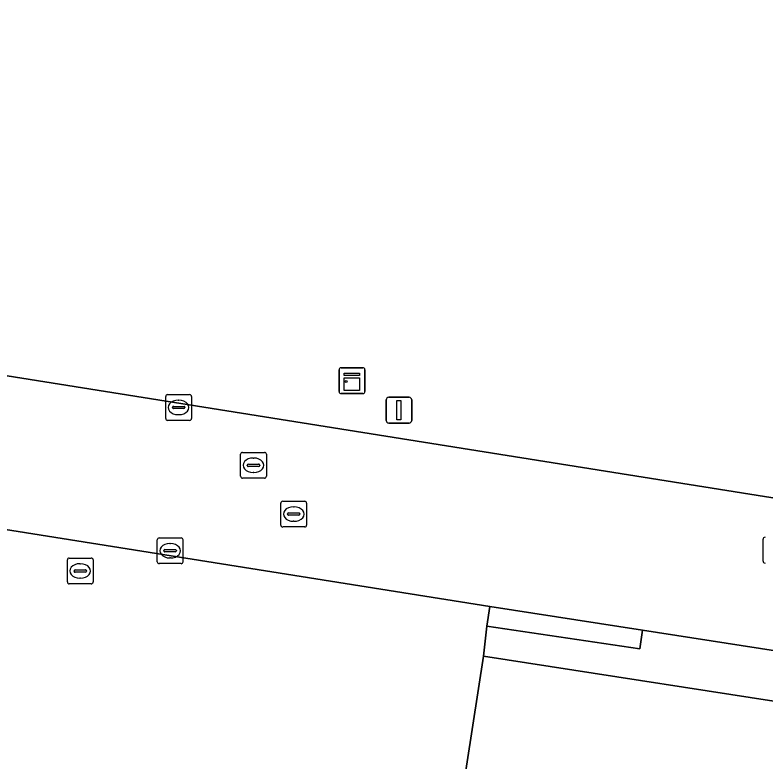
# Model space of a CAD drawing. Extents: x 154324 to 155744, y 382937 to 384188.
# Drawn here: x 155296.03 to 155325.11, y 383209.69 to 383238.64 of the extents above; entities that cross this region are included whole.
import ezdxf

# ---------------------------------------------------------------- set-up
doc = ezdxf.new("R2010")
doc.units = 0
for name, color, linetype in [('IMGEO_Brandkraan', 7, 'Continuous'), ('IMGEO_Erf', 7, 'Continuous'), ('IMGEO_Groenvoorziening', 7, 'Continuous'), ('IMGEO_Kast', 7, 'Continuous'), ('IMGEO_Kolk', 7, 'Continuous'), ('IMGEO_Lichtmast', 7, 'Continuous'), ('IMGEO_Rijbaan_lokaal_open', 7, 'Continuous'), ('IMGEO_Rioolput', 7, 'Continuous'), ('IMGEO_Voetpad_open', 7, 'Continuous')]:
    doc.layers.add(name, color=color, linetype=linetype)

msp = doc.modelspace()

# ---------------------------------------------------------------- linework, layer by layer
at = {"layer": 'IMGEO_Brandkraan'}
for p, q in [((155298.062, 383216.664), (155298.062, 383217.516)), ((155298.137, 383217.59), (155298.989, 383217.59)), ((155299.063, 383217.516), (155299.063, 383216.664)), ((155298.364, 383217.133), (155298.762, 383217.133)), ((155298.55, 383217.37), (155298.575, 383217.37)), ((155298.321, 383217.084), (155298.321, 383217.096)), ((155298.759, 383217.047), (155298.361, 383217.047)), ((155298.805, 383217.096), (155298.805, 383217.084)), ((155298.989, 383216.59), (155298.137, 383216.59)), ((155298.573, 383216.81), (155298.548, 383216.81))]:
    msp.add_line(p, q, dxfattribs=at)
for points in [[(155298.062, 383216.664), (155298.062, 383217.516)], [(155298.137, 383217.59), (155298.989, 383217.59)], [(155299.063, 383217.516), (155299.063, 383216.664)], [(155298.989, 383216.59), (155298.137, 383216.59)]]:
    msp.add_lwpolyline(points, dxfattribs=at)
for centre, radius, start, end in [((155298.139, 383217.514), 0.0765, 91.552, 178.448), ((155298.139, 383217.514), 0.0765, 91.552, 178.448), ((155298.987, 383217.514), 0.0765, 1.552, 88.448), ((155298.987, 383217.514), 0.0765, 1.552, 88.448), ((155298.361, 383217.093), 0.0403, 85.8775, 175.7526), ((155298.766, 383217.095), 0.0386, 1.7309, 96.639), ((155298.358, 383217.083), 0.0366, 178.938, 274.7102), ((155298.762, 383217.09), 0.043, 264.8664, 352.4533), ((155298.139, 383216.666), 0.0765, 181.552, 268.448), ((155298.139, 383216.666), 0.0765, 181.552, 268.448), ((155298.987, 383216.666), 0.0765, 271.552, 358.448), ((155298.987, 383216.666), 0.0765, 271.552, 358.448)]:
    msp.add_arc(centre, radius, start, end, dxfattribs=at)
for centre, major_axis, ratio, start_param, end_param in [((155298.549, 383217.09), (-0.387, 0.002), 0.722429, 4.712389, 7.853982), ((155298.574, 383217.09), (-0.39, 0.002), 0.717154, 1.570796, 4.712389)]:
    msp.add_ellipse(centre, major_axis=major_axis, ratio=ratio, start_param=start_param, end_param=end_param, dxfattribs=at)
at = {"layer": 'IMGEO_Erf'}
msp.add_lwpolyline([(155341.881, 383209.497), (155314.191, 383213.782), (155308.477, 383176.76), (155325.618, 383174.199), (155328.881, 383178.098)], dxfattribs=at)
at = {"layer": 'IMGEO_Groenvoorziening'}
for points in [[(155210.474, 383238.238), (155325.977, 383219.831), (155326.27, 383221.771), (155331.676, 383253.994), (155334.487, 383253.554), (155341.319, 383297.286)], [(155314.191, 383213.782), (155314.328, 383214.956), (155314.438, 383215.716), (155209.586, 383232.379)], [(155327.148, 383172.921), (155325.618, 383174.199), (155308.477, 383176.76), (155314.191, 383213.782)]]:
    msp.add_lwpolyline(points, dxfattribs=at)
at = {"layer": 'IMGEO_Kast'}
for p, q in [((155308.597, 383224.04), (155308.597, 383224.881)), ((155308.597, 383224.881), (155308.597, 383224.04)), ((155308.672, 383224.965), (155309.513, 383224.965)), ((155309.513, 383224.965), (155308.672, 383224.965)), ((155309.597, 383224.89), (155309.597, 383224.049)), ((155309.597, 383224.049), (155309.597, 383224.89)), ((155309.522, 383223.965), (155308.681, 383223.965)), ((155308.681, 383223.965), (155309.522, 383223.965))]:
    msp.add_line(p, q, dxfattribs=at)
for points in [[(155308.792, 383224.755), (155309.392, 383224.755), (155309.392, 383224.67), (155308.792, 383224.67), (155308.792, 383224.755)], [(155308.792, 383224.58), (155309.392, 383224.58), (155309.392, 383224.091), (155308.792, 383224.091), (155308.792, 383224.58)]]:
    msp.add_lwpolyline(points, dxfattribs=at)
msp.add_circle((155308.876, 383224.429), 0.0377, dxfattribs=at)
for centre, start, end in [((155308.675, 383224.887), 92.4484, 184.2845), ((155308.675, 383224.887), 92.4484, 184.2845), ((155309.519, 383224.887), 2.4484, 94.2845), ((155309.519, 383224.887), 2.4484, 94.2845), ((155308.675, 383224.043), 182.4484, 274.2845), ((155308.675, 383224.043), 182.4484, 274.2845), ((155309.519, 383224.043), 272.4484, 4.2845), ((155309.519, 383224.043), 272.4484, 4.2845)]:
    msp.add_arc(centre, 0.0779, start, end, dxfattribs=at)
at = {"layer": 'IMGEO_Kolk'}
for p, q in [((155301.875, 383223.002), (155301.875, 383223.854)), ((155301.95, 383223.928), (155302.802, 383223.928)), ((155302.876, 383223.854), (155302.876, 383223.002)), ((155302.363, 383223.708), (155302.388, 383223.708)), ((155302.134, 383223.422), (155302.134, 383223.434)), ((155302.572, 383223.385), (155302.174, 383223.385)), ((155302.177, 383223.471), (155302.575, 383223.471)), ((155302.618, 383223.434), (155302.618, 383223.422)), ((155302.386, 383223.148), (155302.361, 383223.148)), ((155302.802, 383222.928), (155301.95, 383222.928)), ((155301.545, 383217.447), (155301.545, 383218.299)), ((155301.62, 383218.373), (155302.472, 383218.373)), ((155302.546, 383218.299), (155302.546, 383217.447)), ((155302.033, 383218.153), (155302.058, 383218.153)), ((155301.804, 383217.867), (155301.804, 383217.879)), ((155302.242, 383217.83), (155301.844, 383217.83)), ((155301.847, 383217.916), (155302.245, 383217.916)), ((155302.288, 383217.879), (155302.288, 383217.867)), ((155302.056, 383217.593), (155302.031, 383217.593)), ((155302.472, 383217.373), (155301.62, 383217.373))]:
    msp.add_line(p, q, dxfattribs=at)
for points in [[(155301.875, 383223.002), (155301.875, 383223.854)], [(155301.95, 383223.928), (155302.802, 383223.928)], [(155302.876, 383223.854), (155302.876, 383223.002)], [(155302.802, 383222.928), (155301.95, 383222.928)], [(155301.545, 383217.447), (155301.545, 383218.299)], [(155301.62, 383218.373), (155302.472, 383218.373)], [(155302.546, 383218.299), (155302.546, 383217.447)], [(155302.472, 383217.373), (155301.62, 383217.373)]]:
    msp.add_lwpolyline(points, dxfattribs=at)
for centre, radius, start, end in [((155301.952, 383223.852), 0.0765, 91.552, 178.448), ((155301.952, 383223.852), 0.0765, 91.552, 178.448), ((155302.8, 383223.852), 0.0765, 1.552, 88.448), ((155302.8, 383223.852), 0.0765, 1.552, 88.448), ((155302.174, 383223.431), 0.0403, 85.8775, 175.7526), ((155302.171, 383223.421), 0.0366, 178.938, 274.7102), ((155302.575, 383223.428), 0.043, 264.8664, 352.4533), ((155302.579, 383223.433), 0.0386, 1.7309, 96.639), ((155301.952, 383223.004), 0.0765, 181.552, 268.448), ((155301.952, 383223.004), 0.0765, 181.552, 268.448), ((155302.8, 383223.004), 0.0765, 271.552, 358.448), ((155302.8, 383223.004), 0.0765, 271.552, 358.448), ((155301.622, 383218.297), 0.0765, 91.552, 178.448), ((155301.622, 383218.297), 0.0765, 91.552, 178.448), ((155302.47, 383218.297), 0.0765, 1.552, 88.448), ((155302.47, 383218.297), 0.0765, 1.552, 88.448), ((155301.844, 383217.876), 0.0403, 85.8775, 175.7526), ((155301.841, 383217.866), 0.0366, 178.938, 274.7102), ((155302.245, 383217.873), 0.043, 264.8664, 352.4533), ((155302.249, 383217.878), 0.0386, 1.7309, 96.639), ((155301.622, 383217.449), 0.0765, 181.552, 268.448), ((155301.622, 383217.449), 0.0765, 181.552, 268.448), ((155302.47, 383217.449), 0.0765, 271.552, 358.448), ((155302.47, 383217.449), 0.0765, 271.552, 358.448)]:
    msp.add_arc(centre, radius, start, end, dxfattribs=at)
for centre, major_axis, ratio, start_param, end_param in [((155302.362, 383223.428), (-0.387, 0.002), 0.722429, 4.712389, 7.853982), ((155302.387, 383223.428), (-0.39, 0.002), 0.717154, 1.570796, 4.712389), ((155302.032, 383217.873), (-0.387, 0.002), 0.722429, 4.712389, 7.853982), ((155302.057, 383217.873), (-0.39, 0.002), 0.717154, 1.570796, 4.712389)]:
    msp.add_ellipse(centre, major_axis=major_axis, ratio=ratio, start_param=start_param, end_param=end_param, dxfattribs=at)
at = {"layer": 'IMGEO_Lichtmast'}
for p, q in [((155310.522, 383223.822), (155311.312, 383223.822)), ((155311.312, 383223.822), (155310.522, 383223.822)), ((155310.422, 383222.922), (155310.422, 383223.722)), ((155310.422, 383223.722), (155310.422, 383222.922)), ((155311.412, 383223.722), (155311.412, 383222.922)), ((155311.412, 383222.922), (155311.412, 383223.722)), ((155311.312, 383222.822), (155310.522, 383222.822)), ((155310.522, 383222.822), (155311.312, 383222.822))]:
    msp.add_line(p, q, dxfattribs=at)
msp.add_lwpolyline([(155310.842, 383223.697), (155310.992, 383223.697), (155310.992, 383222.947), (155310.842, 383222.947), (155310.842, 383223.697)], dxfattribs=at)
for centre, start, end in [((155310.522, 383223.722), 90, 180), ((155310.522, 383223.722), 90, 180), ((155311.312, 383223.722), 0, 90), ((155311.312, 383223.722), 360, 90), ((155310.522, 383222.922), 180, 270), ((155310.522, 383222.922), 180, 270), ((155311.312, 383222.922), 270, 0), ((155311.312, 383222.922), 270, 0)]:
    msp.add_arc(centre, 0.1, start, end, dxfattribs=at)
at = {"layer": 'IMGEO_Rijbaan_lokaal_open'}
for points in [[(155341.812, 383217.346), (155334.892, 383218.461), (155328.96, 383219.381), (155325.977, 383219.831), (155210.474, 383238.238)], [(155209.586, 383232.379), (155314.438, 383215.716), (155320.361, 383214.795), (155341.156, 383211.571)]]:
    msp.add_lwpolyline(points, dxfattribs=at)
at = {"layer": 'IMGEO_Rioolput'}
for p, q in [((155304.779, 383220.761), (155304.779, 383221.613)), ((155304.854, 383221.687), (155305.706, 383221.687)), ((155305.78, 383221.613), (155305.78, 383220.761)), ((155305.038, 383221.181), (155305.038, 383221.193)), ((155305.081, 383221.23), (155305.479, 383221.23)), ((155305.267, 383221.467), (155305.292, 383221.467)), ((155305.522, 383221.193), (155305.522, 383221.181)), ((155305.476, 383221.144), (155305.078, 383221.144)), ((155305.29, 383220.907), (155305.265, 383220.907)), ((155305.706, 383220.687), (155304.854, 383220.687)), ((155306.412, 383219.794), (155307.264, 383219.794)), ((155306.337, 383218.868), (155306.337, 383219.72)), ((155306.825, 383219.574), (155306.85, 383219.574)), ((155307.338, 383219.72), (155307.338, 383218.868)), ((155306.596, 383219.288), (155306.596, 383219.3)), ((155307.034, 383219.251), (155306.636, 383219.251)), ((155306.639, 383219.337), (155307.037, 383219.337)), ((155307.08, 383219.3), (155307.08, 383219.288)), ((155306.848, 383219.014), (155306.823, 383219.014)), ((155307.264, 383218.794), (155306.412, 383218.794)), ((155325.034, 383217.47), (155325.034, 383218.322))]:
    msp.add_line(p, q, dxfattribs=at)
for points in [[(155304.779, 383220.761), (155304.779, 383221.613)], [(155304.854, 383221.687), (155305.706, 383221.687)], [(155305.78, 383221.613), (155305.78, 383220.761)], [(155305.706, 383220.687), (155304.854, 383220.687)], [(155306.412, 383219.794), (155307.264, 383219.794)], [(155306.337, 383218.868), (155306.337, 383219.72)], [(155307.338, 383219.72), (155307.338, 383218.868)], [(155307.264, 383218.794), (155306.412, 383218.794)], [(155325.034, 383217.47), (155325.034, 383218.322)]]:
    msp.add_lwpolyline(points, dxfattribs=at)
for centre, radius, start, end in [((155304.856, 383221.611), 0.0765, 91.552, 178.448), ((155304.856, 383221.611), 0.0765, 91.552, 178.448), ((155305.704, 383221.611), 0.0765, 1.552, 88.448), ((155305.704, 383221.611), 0.0765, 1.552, 88.448), ((155305.078, 383221.19), 0.0403, 85.8775, 175.7526), ((155305.483, 383221.192), 0.0386, 1.7309, 96.639), ((155305.075, 383221.18), 0.0366, 178.938, 274.7102), ((155305.479, 383221.187), 0.043, 264.8664, 352.4533), ((155304.856, 383220.763), 0.0765, 181.552, 268.448), ((155304.856, 383220.763), 0.0765, 181.552, 268.448), ((155305.704, 383220.763), 0.0765, 271.552, 358.448), ((155305.704, 383220.763), 0.0765, 271.552, 358.448), ((155306.414, 383219.718), 0.0765, 91.552, 178.448), ((155306.414, 383219.718), 0.0765, 91.552, 178.448), ((155307.262, 383219.718), 0.0765, 1.552, 88.448), ((155307.262, 383219.718), 0.0765, 1.552, 88.448), ((155306.636, 383219.297), 0.0403, 85.8775, 175.7526), ((155306.633, 383219.287), 0.0366, 178.938, 274.7102), ((155307.037, 383219.294), 0.043, 264.8664, 352.4533), ((155307.041, 383219.299), 0.0386, 1.7309, 96.639), ((155306.414, 383218.87), 0.0765, 181.552, 268.448), ((155306.414, 383218.87), 0.0765, 181.552, 268.448), ((155307.262, 383218.87), 0.0765, 271.552, 358.448), ((155307.262, 383218.87), 0.0765, 271.552, 358.448), ((155325.111, 383218.32), 0.0765, 91.552, 178.448), ((155325.111, 383218.32), 0.0765, 91.552, 178.448), ((155325.111, 383217.472), 0.0765, 181.552, 268.448), ((155325.111, 383217.472), 0.0765, 181.552, 268.448)]:
    msp.add_arc(centre, radius, start, end, dxfattribs=at)
for centre, major_axis, ratio, start_param, end_param in [((155305.266, 383221.187), (-0.387, 0.002), 0.722429, 4.712389, 7.853982), ((155305.291, 383221.187), (-0.39, 0.002), 0.717154, 1.570796, 4.712389), ((155306.824, 383219.294), (-0.387, 0.002), 0.722429, 4.712389, 7.853982), ((155306.849, 383219.294), (-0.39, 0.002), 0.717154, 1.570796, 4.712389)]:
    msp.add_ellipse(centre, major_axis=major_axis, ratio=ratio, start_param=start_param, end_param=end_param, dxfattribs=at)
at = {"layer": 'IMGEO_Voetpad_open'}
msp.add_lwpolyline([(155320.361, 383214.795), (155314.438, 383215.716), (155314.328, 383214.956), (155320.259, 383214.071)], close=True, dxfattribs=at)
for points in [[(155314.328, 383214.956), (155314.191, 383213.782), (155341.881, 383209.497)], [(155320.361, 383214.795), (155320.259, 383214.071), (155314.328, 383214.956)], [(155341.156, 383211.571), (155320.361, 383214.795)]]:
    msp.add_lwpolyline(points, dxfattribs=at)

doc.saveas('drawing.dxf')
